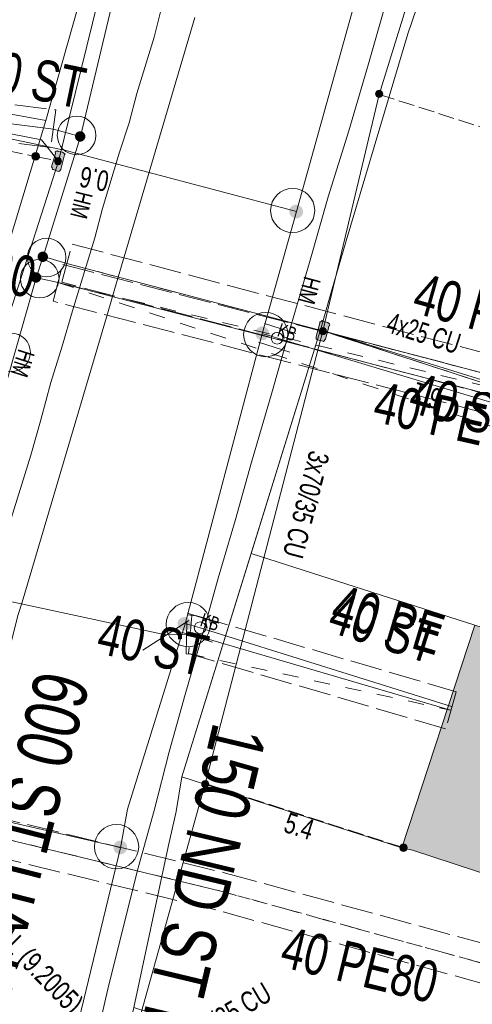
# Model space of a CAD drawing. Header units: metres. Extents: x -740 to 758, y -633 to 854.
# Tile 576 of 656: x 229 to 241, y -339 to -313. Entities that reach past the tile are written whole.
import ezdxf

# ---------------------------------------------------------------- set-up
doc = ezdxf.new("R2010")
doc.units = ezdxf.units.M
doc.header["$MEASUREMENT"] = 0
for name, pattern in [('333_125', [0.4576, 0.3328, -0.1248]), ('416_125', [0.5408, 0.416, -0.1248]), ('416_416', [0.832, 0.416, -0.416]), ('832_208', [1.04, 0.832, -0.208])]:
    doc.linetypes.add(name, pattern=pattern)
for name, color, linetype in [('Gas.LOVION', 7, 'Continuous'), ('Grundkarte.LOVION', 7, 'Continuous'), ('Strom.LOVION', 7, 'Continuous'), ('StromBemass.LOVION', 7, 'Continuous'), ('Wasser.LOVION', 7, 'Continuous')]:
    doc.layers.add(name, color=color, linetype=linetype)
doc.styles.add('ERSTELLTER_STIL_1', font='arial.ttf')

msp = doc.modelspace()

# ---------------------------------------------------------------- hatches: boundary and pattern name
at = {"layer": 'Gas.LOVION', "linetype": 'Continuous', "lineweight": 13}
for points in [[(236.786, -318.318), (236.799, -318.301), (236.81, -318.281), (236.818, -318.261), (236.823, -318.24), (236.826, -318.218), (236.826, -318.196), (236.823, -318.175), (236.817, -318.153), (236.809, -318.133), (236.799, -318.114), (236.786, -318.096), (236.771, -318.08), (236.754, -318.066), (236.735, -318.055), (236.715, -318.045), (236.695, -318.039), (236.673, -318.035), (236.651, -318.033), (236.629, -318.035), (236.608, -318.039), (236.587, -318.046), (236.567, -318.055), (236.549, -318.067), (236.532, -318.081), (236.517, -318.097), (236.504, -318.115), (236.494, -318.134), (236.486, -318.154), (236.48, -318.176), (236.478, -318.197), (236.478, -318.219), (236.481, -318.241), (236.486, -318.262), (236.494, -318.283), (236.505, -318.302), (236.518, -318.319), (236.533, -318.335), (236.55, -318.349), (236.568, -318.361), (236.588, -318.37), (236.609, -318.377), (236.631, -318.381), (236.652, -318.382), (236.674, -318.381), (236.696, -318.376), (236.716, -318.37), (236.736, -318.36), (236.755, -318.348), (236.772, -318.334)], [(236.796, -318.323), (236.809, -318.305), (236.82, -318.286), (236.828, -318.266), (236.833, -318.244), (236.836, -318.223), (236.836, -318.201), (236.833, -318.179), (236.827, -318.158), (236.819, -318.138), (236.809, -318.119), (236.796, -318.101), (236.781, -318.085), (236.764, -318.071), (236.745, -318.06), (236.726, -318.05), (236.705, -318.044), (236.683, -318.04), (236.662, -318.038), (236.64, -318.04), (236.618, -318.044), (236.598, -318.051), (236.578, -318.06), (236.559, -318.072), (236.543, -318.086), (236.528, -318.102), (236.515, -318.12), (236.504, -318.139), (236.496, -318.159), (236.491, -318.18), (236.488, -318.202), (236.489, -318.224), (236.491, -318.246), (236.497, -318.267), (236.505, -318.287), (236.516, -318.306), (236.528, -318.324), (236.543, -318.34), (236.56, -318.353), (236.579, -318.365), (236.599, -318.374), (236.619, -318.381), (236.641, -318.385), (236.663, -318.386), (236.684, -318.385), (236.706, -318.381), (236.727, -318.374), (236.746, -318.365), (236.765, -318.353), (236.782, -318.339)], [(235.913, -321.474), (235.926, -321.457), (235.936, -321.437), (235.945, -321.417), (235.95, -321.395), (235.953, -321.373), (235.953, -321.351), (235.95, -321.329), (235.944, -321.308), (235.936, -321.287), (235.925, -321.268), (235.912, -321.25), (235.897, -321.234), (235.88, -321.22), (235.861, -321.208), (235.841, -321.199), (235.82, -321.192), (235.798, -321.188), (235.776, -321.187), (235.754, -321.188), (235.733, -321.193), (235.712, -321.199), (235.692, -321.209), (235.673, -321.221), (235.656, -321.235), (235.641, -321.251), (235.628, -321.269), (235.618, -321.288), (235.61, -321.309), (235.604, -321.33), (235.601, -321.352), (235.601, -321.374), (235.604, -321.396), (235.61, -321.418), (235.618, -321.438), (235.629, -321.458), (235.642, -321.475), (235.657, -321.491), (235.674, -321.505), (235.693, -321.517), (235.713, -321.527), (235.734, -321.533), (235.756, -321.537), (235.778, -321.539), (235.8, -321.537), (235.821, -321.533), (235.842, -321.526), (235.862, -321.517), (235.881, -321.505), (235.898, -321.491)], [(235.913, -321.481), (235.926, -321.463), (235.937, -321.444), (235.945, -321.423), (235.95, -321.402), (235.953, -321.38), (235.953, -321.358), (235.95, -321.336), (235.944, -321.314), (235.936, -321.294), (235.925, -321.274), (235.912, -321.257), (235.897, -321.24), (235.88, -321.226), (235.861, -321.215), (235.841, -321.205), (235.82, -321.198), (235.798, -321.194), (235.776, -321.193), (235.754, -321.195), (235.733, -321.199), (235.712, -321.206), (235.692, -321.215), (235.673, -321.227), (235.656, -321.241), (235.641, -321.257), (235.628, -321.275), (235.617, -321.295), (235.609, -321.315), (235.604, -321.337), (235.601, -321.359), (235.601, -321.381), (235.604, -321.403), (235.61, -321.424), (235.618, -321.445), (235.629, -321.464), (235.642, -321.482), (235.657, -321.498), (235.674, -321.512), (235.693, -321.524), (235.713, -321.533), (235.734, -321.54), (235.755, -321.544), (235.778, -321.545), (235.8, -321.544), (235.821, -321.54), (235.842, -321.533), (235.862, -321.523), (235.881, -321.511), (235.898, -321.497)], [(233.893, -329.006), (233.905, -328.988), (233.916, -328.969), (233.924, -328.948), (233.93, -328.927), (233.932, -328.905), (233.932, -328.883), (233.929, -328.861), (233.924, -328.84), (233.916, -328.819), (233.905, -328.8), (233.892, -328.782), (233.877, -328.766), (233.86, -328.752), (233.841, -328.74), (233.821, -328.731), (233.8, -328.724), (233.778, -328.72), (233.756, -328.718), (233.734, -328.72), (233.712, -328.724), (233.691, -328.731), (233.671, -328.74), (233.653, -328.752), (233.636, -328.767), (233.621, -328.783), (233.608, -328.801), (233.597, -328.82), (233.589, -328.841), (233.584, -328.862), (233.581, -328.884), (233.581, -328.906), (233.584, -328.928), (233.589, -328.949), (233.598, -328.97), (233.608, -328.989), (233.621, -329.007), (233.636, -329.023), (233.654, -329.037), (233.672, -329.049), (233.692, -329.058), (233.713, -329.065), (233.735, -329.069), (233.757, -329.07), (233.779, -329.069), (233.801, -329.065), (233.822, -329.058), (233.842, -329.048), (233.86, -329.037), (233.877, -329.022)], [(233.9, -329.009), (233.913, -328.991), (233.924, -328.972), (233.932, -328.951), (233.937, -328.929), (233.94, -328.908), (233.94, -328.885), (233.937, -328.863), (233.931, -328.842), (233.923, -328.821), (233.912, -328.802), (233.899, -328.784), (233.884, -328.768), (233.867, -328.754), (233.848, -328.742), (233.828, -328.733), (233.807, -328.726), (233.785, -328.722), (233.763, -328.721), (233.741, -328.722), (233.719, -328.726), (233.698, -328.733), (233.678, -328.743), (233.66, -328.755), (233.643, -328.769), (233.628, -328.785), (233.615, -328.803), (233.604, -328.822), (233.596, -328.843), (233.591, -328.865), (233.588, -328.887), (233.588, -328.909), (233.591, -328.931), (233.596, -328.952), (233.605, -328.973), (233.615, -328.992), (233.628, -329.01), (233.644, -329.026), (233.661, -329.04), (233.679, -329.052), (233.699, -329.061), (233.721, -329.068), (233.742, -329.072), (233.764, -329.073), (233.787, -329.072), (233.808, -329.068), (233.829, -329.061), (233.849, -329.051), (233.868, -329.039), (233.885, -329.025)], [(240.81, -330.686), (240.583, -331.387), (240.948, -331.5), (241.159, -330.784)], [(232.234, -334.799), (232.247, -334.781), (232.257, -334.761), (232.265, -334.741), (232.271, -334.719), (232.274, -334.697), (232.274, -334.675), (232.271, -334.653), (232.265, -334.632), (232.257, -334.611), (232.246, -334.592), (232.233, -334.574), (232.218, -334.558), (232.201, -334.544), (232.182, -334.532), (232.162, -334.523), (232.141, -334.516), (232.119, -334.512), (232.097, -334.51), (232.075, -334.512), (232.053, -334.516), (232.032, -334.523), (232.012, -334.533), (231.993, -334.544), (231.976, -334.559), (231.961, -334.575), (231.948, -334.593), (231.938, -334.612), (231.93, -334.633), (231.924, -334.654), (231.921, -334.676), (231.922, -334.698), (231.924, -334.72), (231.93, -334.742), (231.938, -334.762), (231.949, -334.782), (231.962, -334.8), (231.977, -334.816), (231.994, -334.83), (232.013, -334.842), (232.033, -334.851), (232.054, -334.858), (232.076, -334.862), (232.098, -334.863), (232.12, -334.862), (232.142, -334.857), (232.163, -334.851), (232.183, -334.841), (232.202, -334.829), (232.219, -334.815)], [(232.234, -334.795), (232.247, -334.777), (232.258, -334.758), (232.266, -334.737), (232.271, -334.716), (232.274, -334.694), (232.274, -334.672), (232.271, -334.65), (232.266, -334.628), (232.257, -334.608), (232.247, -334.589), (232.234, -334.571), (232.219, -334.555), (232.201, -334.541), (232.183, -334.529), (232.163, -334.52), (232.142, -334.513), (232.12, -334.509), (232.098, -334.507), (232.076, -334.509), (232.054, -334.513), (232.033, -334.52), (232.013, -334.529), (231.995, -334.541), (231.978, -334.555), (231.963, -334.572), (231.95, -334.59), (231.939, -334.609), (231.931, -334.629), (231.926, -334.651), (231.923, -334.673), (231.923, -334.695), (231.926, -334.717), (231.931, -334.738), (231.94, -334.759), (231.95, -334.778), (231.963, -334.796), (231.979, -334.812), (231.996, -334.826), (232.014, -334.838), (232.034, -334.847), (232.055, -334.854), (232.077, -334.858), (232.099, -334.859), (232.121, -334.858), (232.143, -334.854), (232.164, -334.847), (232.184, -334.837), (232.202, -334.825), (232.219, -334.811)]]:
    msp.add_hatch(color=7, dxfattribs=at).paths.add_polyline_path(points)
at = {"layer": 'Grundkarte.LOVION', "linetype": 'Continuous', "lineweight": 18}
msp.add_hatch(color=9, dxfattribs=at).paths.add_polyline_path([(241.288, -328.925), (239.399, -334.695), (239.671, -334.757), (242.388, -335.644), (247.7, -337.371), (249.557, -331.574)])
at = {"layer": 'Strom.LOVION', "linetype": 'Continuous', "lineweight": 13}
for points in [[(230.413, -316.702), (230.314, -317.052), (230.331, -317.065), (230.336, -317.124), (230.366, -317.121), (230.488, -317.168), (230.518, -317.165), (230.557, -317.117), (230.653, -316.738), (230.666, -316.722), (230.602, -316.669), (230.482, -316.651), (230.466, -316.638), (230.437, -316.641), (230.41, -316.673)], [(237.272, -321.101), (237.173, -321.45), (237.179, -321.509), (237.211, -321.535), (237.347, -321.566), (237.363, -321.579), (237.416, -321.515), (237.515, -321.166), (237.528, -321.15), (237.525, -321.12), (237.477, -321.081), (237.341, -321.05), (237.325, -321.036), (237.298, -321.069), (237.269, -321.071)]]:
    msp.add_hatch(color=7, dxfattribs=at).paths.add_polyline_path(points)
at = {"layer": 'StromBemass.LOVION', "linetype": 'Continuous', "lineweight": 13}
for points in [[(238.881, -315.221), (238.888, -315.211), (238.894, -315.2), (238.899, -315.189), (238.901, -315.178), (238.903, -315.166), (238.903, -315.154), (238.901, -315.142), (238.898, -315.131), (238.894, -315.12), (238.888, -315.109), (238.881, -315.1), (238.873, -315.091), (238.864, -315.083), (238.854, -315.077), (238.843, -315.072), (238.831, -315.068), (238.82, -315.066), (238.808, -315.065), (238.796, -315.066), (238.784, -315.068), (238.773, -315.072), (238.762, -315.077), (238.752, -315.084), (238.743, -315.091), (238.735, -315.1), (238.728, -315.11), (238.722, -315.12), (238.718, -315.131), (238.715, -315.143), (238.713, -315.155), (238.713, -315.167), (238.715, -315.178), (238.718, -315.19), (238.722, -315.201), (238.728, -315.211), (238.735, -315.221), (238.743, -315.23), (238.753, -315.237), (238.763, -315.244), (238.774, -315.249), (238.785, -315.252), (238.797, -315.254), (238.808, -315.255), (238.82, -315.254), (238.832, -315.252), (238.843, -315.248), (238.854, -315.243), (238.864, -315.237), (238.873, -315.229)], [(229.973, -316.84), (229.98, -316.83), (229.985, -316.82), (229.99, -316.809), (229.993, -316.797), (229.994, -316.785), (229.994, -316.774), (229.993, -316.762), (229.99, -316.75), (229.985, -316.739), (229.979, -316.729), (229.972, -316.719), (229.964, -316.71), (229.955, -316.703), (229.945, -316.696), (229.934, -316.691), (229.923, -316.688), (229.911, -316.685), (229.899, -316.685), (229.887, -316.685), (229.875, -316.688), (229.864, -316.691), (229.853, -316.697), (229.843, -316.703), (229.834, -316.711), (229.826, -316.719), (229.819, -316.729), (229.813, -316.74), (229.809, -316.751), (229.806, -316.762), (229.804, -316.774), (229.804, -316.786), (229.806, -316.798), (229.809, -316.809), (229.813, -316.821), (229.819, -316.831), (229.826, -316.841), (229.834, -316.849), (229.844, -316.857), (229.854, -316.863), (229.865, -316.868), (229.876, -316.872), (229.888, -316.874), (229.9, -316.875), (229.911, -316.874), (229.923, -316.872), (229.935, -316.868), (229.945, -316.863), (229.955, -316.857), (229.965, -316.849)], [(229.979, -316.839), (229.986, -316.829), (229.991, -316.819), (229.996, -316.807), (229.999, -316.796), (230, -316.784), (230, -316.772), (229.998, -316.76), (229.995, -316.749), (229.991, -316.738), (229.985, -316.727), (229.978, -316.717), (229.97, -316.709), (229.961, -316.701), (229.951, -316.695), (229.94, -316.69), (229.928, -316.686), (229.917, -316.684), (229.905, -316.683), (229.893, -316.684), (229.881, -316.686), (229.87, -316.69), (229.859, -316.695), (229.849, -316.702), (229.84, -316.709), (229.832, -316.718), (229.825, -316.728), (229.819, -316.738), (229.815, -316.749), (229.812, -316.761), (229.81, -316.773), (229.81, -316.785), (229.812, -316.796), (229.815, -316.808), (229.819, -316.819), (229.825, -316.83), (229.832, -316.839), (229.84, -316.848), (229.849, -316.855), (229.86, -316.862), (229.87, -316.867), (229.882, -316.87), (229.894, -316.873), (229.905, -316.873), (229.917, -316.873), (229.929, -316.87), (229.94, -316.867), (229.951, -316.861), (229.961, -316.855), (229.97, -316.847)], [(230.554, -316.963), (230.561, -316.953), (230.566, -316.943), (230.571, -316.932), (230.573, -316.921), (230.575, -316.909), (230.575, -316.898), (230.573, -316.886), (230.57, -316.875), (230.566, -316.864), (230.56, -316.854), (230.553, -316.844), (230.545, -316.836), (230.536, -316.828), (230.526, -316.822), (230.516, -316.817), (230.505, -316.813), (230.493, -316.811), (230.482, -316.811), (230.47, -316.811), (230.458, -316.814), (230.447, -316.817), (230.437, -316.822), (230.427, -316.829), (230.418, -316.836), (230.41, -316.845), (230.403, -316.854), (230.397, -316.864), (230.393, -316.875), (230.39, -316.887), (230.389, -316.898), (230.389, -316.91), (230.39, -316.922), (230.393, -316.933), (230.398, -316.944), (230.403, -316.954), (230.41, -316.963), (230.418, -316.972), (230.427, -316.979), (230.437, -316.986), (230.448, -316.991), (230.459, -316.994), (230.47, -316.996), (230.482, -316.997), (230.494, -316.996), (230.505, -316.994), (230.516, -316.99), (230.527, -316.985), (230.537, -316.979), (230.546, -316.972)], [(237.417, -321.367), (237.424, -321.358), (237.43, -321.348), (237.434, -321.337), (237.437, -321.326), (237.438, -321.314), (237.438, -321.303), (237.437, -321.291), (237.434, -321.28), (237.43, -321.269), (237.424, -321.259), (237.417, -321.249), (237.409, -321.241), (237.4, -321.234), (237.39, -321.227), (237.38, -321.222), (237.369, -321.219), (237.357, -321.217), (237.346, -321.216), (237.334, -321.217), (237.323, -321.219), (237.311, -321.223), (237.301, -321.228), (237.291, -321.234), (237.282, -321.241), (237.274, -321.25), (237.267, -321.259), (237.262, -321.269), (237.258, -321.28), (237.255, -321.292), (237.253, -321.303), (237.253, -321.315), (237.255, -321.326), (237.258, -321.338), (237.262, -321.348), (237.268, -321.359), (237.275, -321.368), (237.283, -321.376), (237.292, -321.384), (237.301, -321.39), (237.312, -321.395), (237.323, -321.398), (237.335, -321.401), (237.346, -321.401), (237.358, -321.4), (237.369, -321.398), (237.38, -321.395), (237.391, -321.39), (237.401, -321.383), (237.409, -321.376)], [(234.374, -333.107), (234.381, -333.097), (234.386, -333.087), (234.391, -333.076), (234.394, -333.065), (234.395, -333.053), (234.395, -333.041), (234.394, -333.029), (234.391, -333.018), (234.386, -333.007), (234.38, -332.997), (234.373, -332.987), (234.365, -332.978), (234.356, -332.971), (234.346, -332.965), (234.336, -332.96), (234.324, -332.956), (234.313, -332.954), (234.301, -332.953), (234.289, -332.954), (234.277, -332.956), (234.266, -332.96), (234.256, -332.965), (234.246, -332.971), (234.236, -332.979), (234.228, -332.988), (234.221, -332.997), (234.216, -333.007), (234.212, -333.018), (234.209, -333.03), (234.207, -333.042), (234.207, -333.054), (234.209, -333.065), (234.212, -333.077), (234.216, -333.088), (234.222, -333.098), (234.229, -333.108), (234.237, -333.116), (234.246, -333.124), (234.256, -333.13), (234.267, -333.135), (234.278, -333.139), (234.29, -333.141), (234.301, -333.141), (234.313, -333.141), (234.325, -333.138), (234.336, -333.135), (234.347, -333.13), (234.357, -333.123), (234.366, -333.116)], [(239.511, -334.754), (239.519, -334.744), (239.524, -334.734), (239.529, -334.722), (239.532, -334.711), (239.533, -334.699), (239.533, -334.687), (239.531, -334.675), (239.528, -334.663), (239.524, -334.652), (239.518, -334.642), (239.511, -334.632), (239.503, -334.623), (239.494, -334.616), (239.483, -334.609), (239.472, -334.604), (239.461, -334.6), (239.449, -334.598), (239.437, -334.597), (239.425, -334.598), (239.413, -334.601), (239.402, -334.604), (239.391, -334.609), (239.381, -334.616), (239.372, -334.624), (239.364, -334.632), (239.357, -334.642), (239.351, -334.653), (239.346, -334.664), (239.343, -334.676), (239.342, -334.687), (239.342, -334.699), (239.344, -334.711), (239.347, -334.723), (239.351, -334.734), (239.357, -334.745), (239.364, -334.754), (239.372, -334.763), (239.382, -334.771), (239.392, -334.777), (239.403, -334.782), (239.414, -334.786), (239.426, -334.788), (239.438, -334.789), (239.45, -334.788), (239.462, -334.786), (239.473, -334.782), (239.484, -334.777), (239.494, -334.77), (239.503, -334.763)]]:
    msp.add_hatch(color=7, dxfattribs=at).paths.add_polyline_path(points)
at = {"layer": 'Wasser.LOVION', "linetype": 'Continuous', "lineweight": 13}
for points in [[(231.159, -316.346), (231.169, -316.333), (231.177, -316.318), (231.183, -316.303), (231.187, -316.286), (231.189, -316.27), (231.189, -316.253), (231.187, -316.237), (231.183, -316.22), (231.176, -316.205), (231.168, -316.19), (231.158, -316.177), (231.147, -316.165), (231.134, -316.154), (231.12, -316.145), (231.105, -316.138), (231.089, -316.133), (231.072, -316.13), (231.056, -316.129), (231.039, -316.13), (231.023, -316.133), (231.007, -316.138), (230.992, -316.146), (230.978, -316.155), (230.965, -316.165), (230.953, -316.177), (230.943, -316.191), (230.935, -316.206), (230.929, -316.221), (230.925, -316.237), (230.923, -316.254), (230.923, -316.271), (230.925, -316.287), (230.93, -316.303), (230.936, -316.319), (230.944, -316.334), (230.954, -316.347), (230.965, -316.359), (230.978, -316.37), (230.992, -316.379), (231.008, -316.386), (231.023, -316.391), (231.04, -316.394), (231.057, -316.395), (231.073, -316.394), (231.09, -316.391), (231.105, -316.386), (231.121, -316.378), (231.135, -316.369), (231.148, -316.359)], [(231.161, -316.35), (231.171, -316.336), (231.179, -316.321), (231.185, -316.306), (231.189, -316.29), (231.191, -316.273), (231.191, -316.256), (231.189, -316.24), (231.184, -316.223), (231.178, -316.208), (231.17, -316.193), (231.16, -316.18), (231.149, -316.168), (231.136, -316.157), (231.122, -316.148), (231.106, -316.141), (231.091, -316.136), (231.074, -316.133), (231.057, -316.132), (231.041, -316.133), (231.024, -316.136), (231.008, -316.141), (230.993, -316.148), (230.979, -316.157), (230.966, -316.168), (230.955, -316.18), (230.945, -316.194), (230.937, -316.209), (230.931, -316.224), (230.927, -316.24), (230.925, -316.257), (230.925, -316.274), (230.927, -316.29), (230.931, -316.307), (230.938, -316.322), (230.946, -316.337), (230.955, -316.35), (230.967, -316.362), (230.98, -316.373), (230.994, -316.382), (231.009, -316.389), (231.025, -316.394), (231.042, -316.397), (231.058, -316.398), (231.075, -316.397), (231.091, -316.394), (231.107, -316.389), (231.122, -316.381), (231.136, -316.372), (231.149, -316.362)], [(230.189, -319.468), (230.199, -319.454), (230.207, -319.439), (230.213, -319.424), (230.217, -319.408), (230.219, -319.391), (230.219, -319.374), (230.217, -319.358), (230.213, -319.341), (230.206, -319.326), (230.198, -319.311), (230.188, -319.298), (230.177, -319.286), (230.164, -319.275), (230.15, -319.266), (230.135, -319.259), (230.119, -319.254), (230.102, -319.251), (230.086, -319.25), (230.069, -319.251), (230.052, -319.254), (230.036, -319.259), (230.021, -319.266), (230.007, -319.275), (229.994, -319.286), (229.983, -319.298), (229.973, -319.312), (229.965, -319.327), (229.959, -319.342), (229.955, -319.358), (229.953, -319.375), (229.953, -319.392), (229.955, -319.408), (229.959, -319.425), (229.966, -319.44), (229.974, -319.455), (229.984, -319.468), (229.995, -319.481), (230.008, -319.491), (230.022, -319.5), (230.037, -319.507), (230.053, -319.512), (230.07, -319.515), (230.086, -319.516), (230.103, -319.515), (230.12, -319.512), (230.135, -319.507), (230.151, -319.5), (230.165, -319.491), (230.178, -319.48)], [(230.192, -319.466), (230.202, -319.452), (230.21, -319.438), (230.216, -319.422), (230.22, -319.406), (230.222, -319.389), (230.222, -319.373), (230.22, -319.356), (230.216, -319.34), (230.209, -319.324), (230.201, -319.31), (230.191, -319.296), (230.18, -319.284), (230.167, -319.273), (230.153, -319.264), (230.138, -319.257), (230.122, -319.252), (230.105, -319.249), (230.088, -319.248), (230.072, -319.249), (230.055, -319.252), (230.039, -319.258), (230.024, -319.265), (230.01, -319.274), (229.997, -319.284), (229.986, -319.297), (229.976, -319.31), (229.968, -319.325), (229.962, -319.341), (229.958, -319.357), (229.956, -319.373), (229.956, -319.39), (229.958, -319.407), (229.962, -319.423), (229.968, -319.438), (229.977, -319.453), (229.986, -319.467), (229.998, -319.479), (230.011, -319.489), (230.025, -319.498), (230.04, -319.505), (230.056, -319.511), (230.073, -319.514), (230.089, -319.515), (230.106, -319.514), (230.122, -319.51), (230.138, -319.505), (230.154, -319.498), (230.168, -319.489), (230.181, -319.478)], [(230.014, -320.003), (230.023, -319.99), (230.031, -319.975), (230.037, -319.96), (230.041, -319.944), (230.043, -319.927), (230.043, -319.91), (230.041, -319.894), (230.037, -319.878), (230.031, -319.862), (230.023, -319.848), (230.013, -319.834), (230.002, -319.822), (229.989, -319.812), (229.975, -319.803), (229.96, -319.796), (229.944, -319.791), (229.927, -319.788), (229.911, -319.787), (229.894, -319.788), (229.878, -319.791), (229.862, -319.796), (229.847, -319.803), (229.833, -319.812), (229.82, -319.823), (229.809, -319.835), (229.799, -319.849), (229.791, -319.863), (229.785, -319.879), (229.781, -319.895), (229.779, -319.911), (229.779, -319.928), (229.781, -319.945), (229.785, -319.961), (229.791, -319.976), (229.799, -319.991), (229.809, -320.004), (229.821, -320.016), (229.834, -320.027), (229.848, -320.036), (229.863, -320.043), (229.879, -320.048), (229.895, -320.051), (229.912, -320.052), (229.928, -320.051), (229.944, -320.048), (229.96, -320.042), (229.975, -320.035), (229.989, -320.026), (230.002, -320.016)], [(230.016, -320.001), (230.026, -319.988), (230.034, -319.973), (230.04, -319.958), (230.044, -319.942), (230.046, -319.925), (230.046, -319.909), (230.044, -319.892), (230.04, -319.876), (230.034, -319.861), (230.026, -319.846), (230.016, -319.833), (230.005, -319.821), (229.992, -319.81), (229.978, -319.801), (229.963, -319.794), (229.947, -319.789), (229.93, -319.786), (229.914, -319.785), (229.897, -319.786), (229.881, -319.789), (229.865, -319.794), (229.85, -319.802), (229.836, -319.81), (229.823, -319.821), (229.812, -319.833), (229.802, -319.847), (229.794, -319.861), (229.788, -319.877), (229.784, -319.893), (229.782, -319.909), (229.782, -319.926), (229.784, -319.942), (229.789, -319.959), (229.795, -319.974), (229.803, -319.989), (229.813, -320.002), (229.824, -320.014), (229.837, -320.025), (229.851, -320.033), (229.866, -320.04), (229.882, -320.046), (229.898, -320.049), (229.915, -320.05), (229.931, -320.048), (229.948, -320.045), (229.963, -320.04), (229.978, -320.033), (229.992, -320.024), (230.005, -320.013)], [(240.76, -330.779), (240.549, -331.494), (240.915, -331.606), (241.139, -330.875)]]:
    msp.add_hatch(color=7, dxfattribs=at).paths.add_polyline_path(points)

# ---------------------------------------------------------------- linework, layer by layer
at = {"layer": 'Gas.LOVION', "color": 5, "linetype": 'Continuous', "lineweight": 18}
for points in [[(227.404, -402.916), (225.688, -393.67), (225.527, -392.784), (225.513, -392.342), (225.498, -392.033), (225.011, -380.702), (226.285, -366.834), (227.483, -358.53), (228.093, -354.184), (228.211, -353.582), (228.238, -353.55), (228.923, -349.374), (229.595, -345.511), (229.652, -344.885), (230.185, -342.63), (232.099, -334.7), (232.281, -333.692), (233.777, -328.89), (235.777, -321.38), (236.663, -318.205), (238.808, -310.517)], [(236.663, -318.205), (236.573, -318.184), (230.687, -316.631), (227.111, -315.873), (226.284, -315.732)], [(235.777, -321.38), (235.868, -321.4), (236.172, -321.489), (242.932, -323.518)], [(233.777, -328.89), (233.868, -328.911), (234.172, -329), (240.682, -331.038)], [(232.099, -334.7), (231.992, -334.666), (222.454, -332.48), (221.326, -332.28)]]:
    msp.add_lwpolyline(points, dxfattribs=at)
at = {"layer": 'Gas.LOVION', "color": 251, "linetype": 'Continuous', "lineweight": 13}
for points in [[(236.648, -321.369), (235.839, -321.108)], [(236.489, -321.857), (235.68, -321.596)], [(234.648, -328.879), (233.839, -328.618)], [(234.489, -329.368), (233.68, -329.107)]]:
    msp.add_lwpolyline(points, dxfattribs=at)
at = {"layer": 'Gas.LOVION', "color": 7, "linetype": 'Continuous', "lineweight": 13}
for centre, radius in [((236.566, -318.183), 0.573), ((235.867, -321.399), 0.573), ((233.86, -328.914), 0.573), ((232.001, -334.667), 0.574)]:
    msp.add_circle(centre, radius, dxfattribs=at)
at = {"layer": 'Gas.LOVION', "color": 251, "linetype": 'Continuous', "lineweight": 13}
for centre in [(236.162, -321.492), (234.165, -328.994)]:
    msp.add_circle(centre, 0.151, dxfattribs=at)
at = {"layer": 'Grundkarte.LOVION', "color": 8, "linetype": 'Continuous', "lineweight": 18}
for points in [[(204.662, -305.284), (205.687, -304.889), (210.029, -305.765), (219.304, -307.518), (220.568, -307.749), (228.909, -309.327), (231.858, -309.867), (230.168, -315.854), (227.64, -315.392), (226.162, -315.093), (219.351, -313.75), (218.146, -313.513), (217.938, -313.503), (216.642, -313.246), (202.722, -310.528)], [(219.351, -313.75), (226.162, -315.093), (227.64, -315.392), (230.168, -315.854), (228.558, -321.155), (225.091, -320.459), (216.808, -318.875), (215.603, -318.638), (200.808, -315.74), (202.722, -310.528), (216.642, -313.246), (217.938, -313.503), (218.146, -313.513)], [(237.289, -321.276), (237.575, -320.273), (237.95, -318.965), (239.554, -313.607), (240.311, -311.375), (247.181, -313.629), (253.379, -315.654), (254.505, -315.987), (268.887, -320.699), (268.83, -324.045), (268.647, -328.525), (260.086, -328.328), (252.8, -326.055), (252.56, -326.02), (251.428, -325.628), (243.171, -323.095)], [(237.289, -321.276), (243.171, -323.095), (251.428, -325.628), (252.56, -326.02), (252.8, -326.055), (260.086, -328.328), (268.647, -328.525), (268.326, -337.63), (250.656, -331.939), (249.557, -331.574), (241.288, -328.925), (235.491, -327.068)], [(250.656, -331.939), (268.326, -337.63), (268.113, -343.917), (251.757, -338.659), (250.475, -338.253), (248.858, -337.731), (247.7, -337.371), (242.388, -335.644), (239.671, -334.757), (239.399, -334.695), (233.692, -332.859), (235.491, -327.068), (241.288, -328.925), (249.557, -331.574)], [(241.288, -328.925), (249.557, -331.574), (247.7, -337.371), (242.388, -335.644), (239.671, -334.757), (239.399, -334.695)], [(233.692, -332.859), (239.399, -334.695), (239.671, -334.757), (242.388, -335.644), (247.7, -337.371), (248.858, -337.731), (250.475, -338.253), (251.757, -338.659), (268.113, -343.917), (267.917, -350.379), (249.906, -344.515), (248.592, -344.082), (240.473, -341.447), (232.444, -338.833), (233.337, -334.667), (233.544, -333.76)]]:
    msp.add_lwpolyline(points, close=True, dxfattribs=at)
at = {"layer": 'Grundkarte.LOVION', "color": 253, "linetype": 'Continuous', "lineweight": 18}
for points in [[(231.858, -309.867), (230.168, -315.854), (228.558, -321.155), (227.042, -326.209), (225.567, -331.673), (224.327, -336.524), (223.157, -341.485), (222.323, -346.562), (221.478, -351.521), (220.714, -356.709), (219.399, -365.32), (218.307, -374.707), (218.112, -380.578), (218.213, -386.746), (218.49, -392.305), (219.193, -397.674)], [(228.569, -402.58), (227.408, -396.457), (226.696, -390.379), (226.54, -383.951), (226.443, -379.025), (227.245, -370.907), (228.014, -363.354), (228.93, -356.999), (229.906, -350.963), (231.035, -344.675), (232.444, -338.833), (233.337, -334.667), (233.544, -333.76), (233.692, -332.859), (237.289, -321.276), (237.575, -320.273), (237.95, -318.965), (239.554, -313.607), (240.311, -311.375)]]:
    msp.add_lwpolyline(points, dxfattribs=at)
at = {"layer": 'Grundkarte.LOVION', "color": 8, "linetype": 'Continuous', "lineweight": 18}
for points in [[(219.193, -397.674), (218.49, -392.305), (218.213, -386.746), (218.112, -380.578), (218.307, -374.707), (219.399, -365.32), (220.714, -356.709), (221.478, -351.521), (222.323, -346.562), (223.157, -341.485), (224.327, -336.524), (225.567, -331.673), (227.042, -326.209), (228.558, -321.155), (230.168, -315.854), (231.858, -309.867)], [(219.193, -397.674), (218.49, -392.305), (218.213, -386.746), (218.112, -380.578), (218.307, -374.707), (219.399, -365.32), (220.714, -356.709), (221.478, -351.521), (222.323, -346.562), (223.157, -341.485), (224.327, -336.524), (225.567, -331.673), (227.042, -326.209), (228.558, -321.155), (230.168, -315.854), (231.858, -309.867)], [(240.311, -311.375), (239.554, -313.607), (237.95, -318.965), (237.575, -320.273), (237.289, -321.276), (233.692, -332.859), (233.544, -333.76), (233.337, -334.667), (232.444, -338.833), (231.035, -344.675), (229.906, -350.963), (228.93, -356.999), (228.014, -363.354), (227.245, -370.907), (226.443, -379.025), (226.54, -383.951), (226.696, -390.379), (227.408, -396.457), (228.569, -402.58)], [(240.311, -311.375), (239.554, -313.607), (237.95, -318.965), (237.575, -320.273), (237.289, -321.276), (233.692, -332.859), (233.544, -333.76), (233.337, -334.667), (232.444, -338.833), (231.035, -344.675), (229.906, -350.963), (228.93, -356.999), (228.014, -363.354), (227.245, -370.907), (226.443, -379.025), (226.54, -383.951), (226.696, -390.379), (227.408, -396.457), (228.569, -402.58)], [(231.444, -339.788), (231.796, -338.246), (232.563, -335.216), (232.979, -333.727), (233.363, -332.212), (233.779, -330.723), (234.221, -329.202), (234.637, -327.713), (235.08, -326.192), (235.496, -324.703), (236.006, -322.968), (236.49, -321.266), (237, -319.531), (237.484, -317.829), (238.026, -316.121), (238.536, -314.386), (239.02, -312.684)], [(233.163, -312.931), (232.971, -313.689), (232.523, -315.151), (232.331, -315.909), (232.08, -316.672), (231.632, -318.135), (231.44, -318.893), (230.856, -320.782), (230.591, -321.695), (230.299, -322.639), (230.039, -323.611), (229.774, -324.523), (229.19, -326.413), (228.957, -327.352), (228.373, -329.241), (228.14, -330.18), (227.822, -331.157), (227.562, -332.129), (227.276, -333.132), (227.016, -334.103), (226.789, -335.101), (226.269, -337.043), (225.131, -342.031)]]:
    msp.add_lwpolyline(points, dxfattribs=at)
at = {"layer": 'Strom.LOVION', "color": 150, "linetype": 'Continuous', "lineweight": 18}
for points in [[(232.307, -340.147), (234.301, -333.036), (237.35, -321.3), (238.805, -315.173), (242.704, -302.6), (243.296, -298.832), (243.783, -297.913), (243.462, -297.811), (232.764, -295.399), (231.374, -295.092), (228.846, -294.171), (226.233, -293.289), (223.517, -293.023), (219.518, -292.778), (216.062, -292.953), (212.78, -293.54), (210.125, -294.051), (205.958, -294.961), (205.839, -295.106), (207.575, -299.709), (206.22, -300.211)], [(206.553, -295.154), (210.199, -294.354), (212.838, -293.83), (216.136, -293.257), (219.53, -293.058), (223.5, -293.305), (226.17, -293.561), (228.709, -294.436), (230.532, -295.396), (231.848, -296.612), (232.625, -297.762), (233.36, -299.228), (234.025, -301.039), (233.512, -304.71), (233.423, -305.014), (230.492, -316.902), (228.859, -321.967), (225.901, -331.463), (224.494, -337.172), (222.557, -347.292), (222.518, -352.188)]]:
    msp.add_lwpolyline(points, dxfattribs=at)
at = {"layer": 'Strom.LOVION', "color": 5, "linetype": 'Continuous', "lineweight": 18}
for points in [[(230.492, -316.902), (230.054, -316.353), (226.062, -315.576)], [(237.35, -321.3), (243.15, -323.186)]]:
    msp.add_lwpolyline(points, dxfattribs=at)
at = {"layer": 'Strom.LOVION', "color": 7, "linetype": 'Continuous', "lineweight": 13}
for points in [[(230.413, -316.702), (230.41, -316.673), (230.437, -316.641), (230.466, -316.638), (230.482, -316.651), (230.602, -316.669), (230.666, -316.722), (230.653, -316.738), (230.557, -317.117), (230.518, -317.165), (230.488, -317.168), (230.366, -317.121), (230.336, -317.124), (230.331, -317.065), (230.314, -317.052)], [(237.272, -321.101), (237.269, -321.071), (237.298, -321.069), (237.325, -321.036), (237.341, -321.05), (237.477, -321.081), (237.525, -321.12), (237.528, -321.15), (237.515, -321.166), (237.416, -321.515), (237.363, -321.579), (237.347, -321.566), (237.211, -321.535), (237.179, -321.509), (237.173, -321.45)]]:
    msp.add_lwpolyline(points, close=True, dxfattribs=at)
at = {"layer": 'StromBemass.LOVION', "color": 7, "linetype": '416_125', "lineweight": 13}
for points in [[(238.805, -315.173), (245.091, -317.188), (243.15, -323.186), (237.35, -321.3)], [(225.982, -315.968), (229.889, -316.783), (230.492, -316.902)], [(239.428, -334.692), (234.301, -333.036)]]:
    msp.add_lwpolyline(points, dxfattribs=at)
at = {"layer": 'StromBemass.LOVION', "color": 7, "linetype": 'Continuous', "lineweight": 13}
for centre, radius in [((238.808, -315.16), 0.0949), ((229.899, -316.78), 0.0951), ((229.905, -316.778), 0.0951), ((230.482, -316.904), 0.0932), ((237.346, -321.309), 0.0926), ((234.301, -333.047), 0.0941), ((239.438, -334.693), 0.0957)]:
    msp.add_circle(centre, radius, dxfattribs=at)
at = {"layer": 'Wasser.LOVION', "color": 150, "linetype": 'Continuous', "lineweight": 18}
for points in [[(224.359, -340.023), (224.838, -338.129), (225.993, -333.612), (226.034, -333.431), (227.627, -327.955), (228.012, -326.602), (229.344, -321.935), (229.916, -319.928), (230.099, -319.378), (231.065, -316.269), (232.049, -312.124)], [(231.065, -316.269), (230.959, -316.235), (230.366, -316.071), (226.192, -315.549)], [(230.099, -319.378), (230.189, -319.399), (230.707, -319.555), (243.145, -322.832)], [(229.916, -319.928), (230.007, -319.949), (230.489, -320.05), (241.831, -322.99), (242.457, -323.801), (242.803, -323.87)], [(228.715, -328.203), (233.273, -329.176), (233.819, -329.167), (233.998, -329.179), (240.661, -331.129)], [(225.993, -333.612), (226.086, -333.662), (226.532, -333.84), (234.706, -335.819)]]:
    msp.add_lwpolyline(points, dxfattribs=at)
at = {"layer": 'Wasser.LOVION', "color": 94, "linetype": 'Continuous', "lineweight": 18}
msp.add_lwpolyline([(234.03, -313.186), (231.976, -320.141), (231.765, -320.856), (229.555, -328.328), (229.453, -328.648), (225.752, -343.241), (225.499, -344.729), (223.727, -355.173), (222.782, -361.989), (222.704, -362.248), (222.542, -363.461), (221.164, -375.063), (220.932, -389.923), (220.921, -391.018), (223.828, -406.842)], dxfattribs=at)
at = {"layer": 'Wasser.LOVION', "color": 7, "linetype": '832_208', "lineweight": 13}
for points in [[(226.137, -316.042), (226.264, -315.069), (230.422, -315.578), (230.295, -316.551)], [(243.259, -322.333), (243.015, -323.317), (230.577, -320.041), (230.85, -319.054)], [(242.917, -323.371), (242.69, -324.369), (242.191, -324.255), (241.549, -323.431), (230.359, -320.535), (230.606, -319.58), (242.113, -322.548), (242.752, -323.343)], [(240.807, -330.656), (240.531, -331.614), (233.913, -329.675), (233.809, -329.67), (233.829, -328.664), (234.082, -328.683)], [(226.662, -333.354), (234.823, -335.35), (241.837, -337.265), (241.578, -338.236), (234.576, -336.305), (226.402, -334.326)]]:
    msp.add_lwpolyline(points, close=True, dxfattribs=at)
at = {"layer": 'Wasser.LOVION', "color": 252, "linetype": '416_416', "lineweight": 18}
for points in [[(230.366, -316.071), (226.192, -315.549)], [(230.707, -319.555), (243.145, -322.832)], [(242.432, -322.946), (230.489, -320.05), (241.868, -323.828), (242.803, -323.87)], [(233.949, -328.681), (233.868, -329.665), (240.661, -331.129)], [(226.532, -333.84), (234.706, -335.819), (241.707, -337.75)]]:
    msp.add_lwpolyline(points, dxfattribs=at)
at = {"layer": 'Wasser.LOVION', "color": 7, "linetype": 'Continuous', "lineweight": 13}
msp.add_lwpolyline([(233.873, -328.807), (232.677, -329.574)], dxfattribs=at)
at = {"layer": 'Wasser.LOVION', "color": 150, "linetype": '333_125', "lineweight": 18}
msp.add_lwpolyline([(234.706, -335.819), (241.707, -337.75)], dxfattribs=at)
at = {"layer": 'Wasser.LOVION', "color": 7, "linetype": 'Continuous', "lineweight": 13}
for centre, radius in [((230.965, -316.236), 0.501), ((230.187, -319.4), 0.5), ((230.008, -319.948), 0.5), ((229.265, -321.858), 0.5)]:
    msp.add_circle(centre, radius, dxfattribs=at)

# ---------------------------------------------------------------- texts
at = {"layer": 'Gas.LOVION', "color": 5, "linetype": 'Continuous', "lineweight": 18, "attachment_point": 7, "style": 'ERSTELLTER_STIL_1'}
for s, insert, char_height, rotation in [('{\\A1;\\W0.71557x;40 ST}', (228.263, -314.99), 1.06709, 348.2467), ('{\\A1;\\W0.71558x;KB}', (236.143, -321.432), 0.3557, 342.2409), ('{\\A1;\\W0.71558x;40 ST}', (239.506, -323.394), 1.06709, 343.2439), ('{\\A1;\\W0.71558x;40 ST}', (237.421, -329.091), 1.06709, 342.2436), ('{\\A1;\\W0.71561x;KB}', (234.143, -328.942), 0.35569, 342.249), ('{\\A1;\\W0.72101x;150 ND ST KA (1984)}', (234.101, -331.309), 1.42279, 256.5465)]:
    msp.add_mtext(s, dxfattribs=dict(at, insert=insert, char_height=char_height, rotation=rotation))
at = {"layer": 'Strom.LOVION', "color": 7, "linetype": 'Continuous', "lineweight": 13, "attachment_point": 7, "style": 'ERSTELLTER_STIL_1'}
for s, insert, char_height, rotation in [('{\\A1;\\W0.71561x;HM}', (230.956, -317.653), 0.44461, 256.2459), ('{\\A1;\\W0.71563x;HM}', (236.869, -319.865), 0.44461, 255.2452), ('{\\A1;\\W0.71570x;HM}', (229.463, -321.748), 0.44457, 252.2405)]:
    msp.add_mtext(s, dxfattribs=dict(at, insert=insert, char_height=char_height, rotation=rotation))
at = {"layer": 'Strom.LOVION', "color": 5, "linetype": 'Continuous', "lineweight": 18, "attachment_point": 7, "style": 'ERSTELLTER_STIL_1'}
for s, insert, char_height, rotation in [('{\\A1;\\W0.66789x;4x25 CU }', (238.96, -321.325), 0.53355, 342.2436), ('{\\A1;\\W0.71554x;3x35/35 CU}', (233.648, -340.052), 0.53356, 30.478)]:
    msp.add_mtext(s, dxfattribs=dict(at, insert=insert, char_height=char_height, rotation=rotation))
at = {"layer": 'Strom.LOVION', "color": 150, "linetype": 'Continuous', "lineweight": 18, "attachment_point": 7, "style": 'ERSTELLTER_STIL_1'}
for s, insert, char_height, rotation in [('{\\A1;\\W0.71562x;3x70/35 CU}', (237.003, -324.373), 0.53352, 255.4855), ('{\\A1;\\W0.72212x;3x150/150 AL (9.2005)}', (226.864, -335.237), 0.53356, 314.279)]:
    msp.add_mtext(s, dxfattribs=dict(at, insert=insert, char_height=char_height, rotation=rotation))
at = {"layer": 'StromBemass.LOVION', "color": 7, "linetype": 'Continuous', "lineweight": 13, "attachment_point": 7, "style": 'ERSTELLTER_STIL_1'}
for s, insert, char_height, rotation in [('{\\A1;\\W0.71561x;0.6}', (231.836, -317.167), 0.53354, 169.2467), ('{\\A1;\\W0.71558x;6.1}', (240.483, -322.834), 0.53355, 162.2436), ('{\\A1;\\W0.71558x;5.4}', (236.299, -334.282), 0.53355, 342.2436)]:
    msp.add_mtext(s, dxfattribs=dict(at, insert=insert, char_height=char_height, rotation=rotation))
at = {"layer": 'Wasser.LOVION', "color": 150, "linetype": 'Continuous', "lineweight": 18, "attachment_point": 7, "style": 'ERSTELLTER_STIL_1'}
for s, insert, char_height, rotation in [('{\\A1;\\W0.71557x;40 PE80}', (225.76, -319.517), 1.0671, 346.4274), ('{\\A1;\\W0.71558x;40 PE}', (239.615, -320.824), 1.06709, 344.2448), ('{\\A1;\\W0.71559x;40 PE}', (238.599, -323.653), 1.06707, 347.2456), ('{\\A1;\\W0.71559x;40 PE}', (237.494, -328.89), 1.06708, 343.2466), ('{\\A1;\\W0.71557x;40 ST}', (231.434, -329.651), 1.06711, 347.2432), ('{\\A1;\\W0.71557x;40 PE80}', (236.19, -337.778), 1.06709, 346.3256)]:
    msp.add_mtext(s, dxfattribs=dict(at, insert=insert, char_height=char_height, rotation=rotation))
at = {"layer": 'Wasser.LOVION', "color": 94, "linetype": 'Continuous', "lineweight": 18, "insert": (229.524, -329.932), "char_height": 1.4228, "attachment_point": 7, "rotation": 255.7694, "style": 'ERSTELLTER_STIL_1'}
msp.add_mtext('{\\A1;\\W0.72124x;600 ST UA UI (1969)}', dxfattribs=at)

doc.saveas('drawing.dxf')
